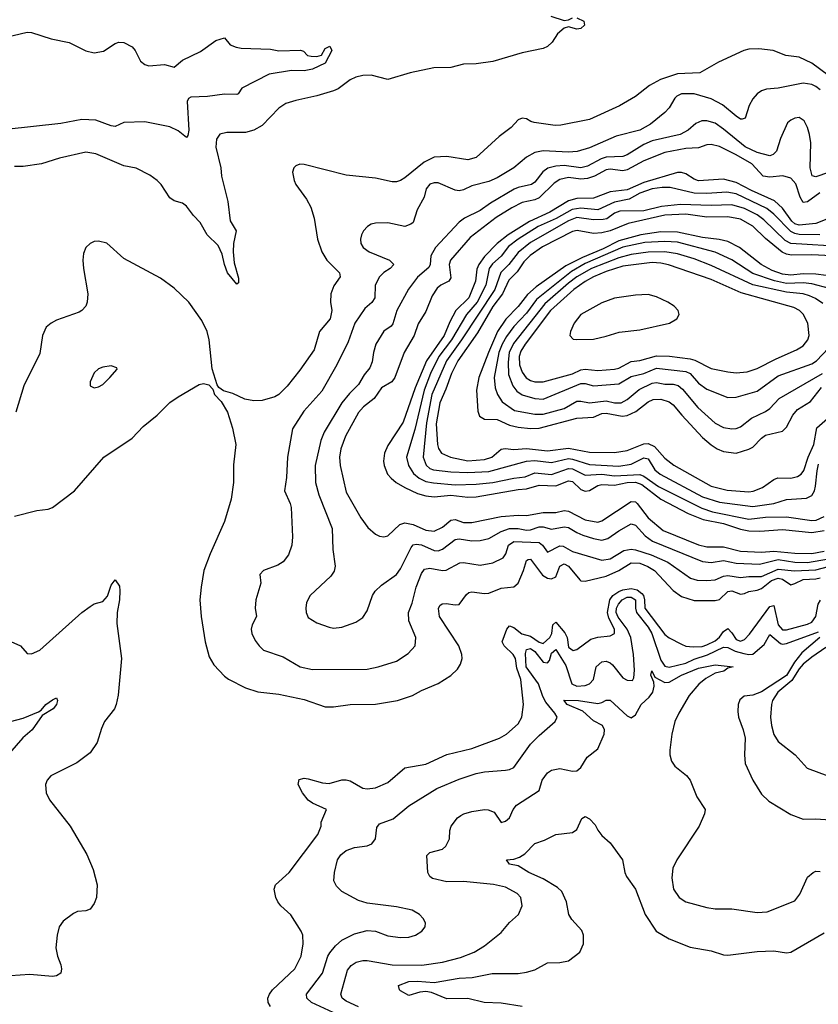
# Model space of a CAD drawing. Header units: inches. Extents: x 1305375 to 1407406, y 744550 to 841633.
# Tile 364 of 509: x 1360314 to 1364121, y 803421 to 808117. Entities that reach past the tile are written whole.
import ezdxf

# ---------------------------------------------------------------- set-up
doc = ezdxf.new("R2010")
doc.units = ezdxf.units.IN
doc.header["$MEASUREMENT"] = 0
doc.layers.add('B3860', color=7, linetype='Continuous')

msp = doc.modelspace()

# ---------------------------------------------------------------- linework, layer by layer
at = {"layer": 'B3860', "color": 5}
for points, elevation in [([(1362970, 808126.4), (1363003.6, 808110), (1363007.4, 808090), (1362990, 808074.8), (1362970, 808070.9), (1362930, 808082), (1362910, 808076), (1362878, 808050), (1362853.4, 808010), (1362830, 807989.6), (1362810, 807979.6), (1362710, 807959.2), (1362570, 807918), (1362490, 807906), (1362430, 807905.1), (1362370, 807888.4), (1362287.9, 807887.9), (1362176, 807864), (1362070, 807830.9), (1361990, 807852.2), (1361950, 807850.6), (1361917, 807843), (1361890, 807830.7), (1361832.2, 807787.8), (1361810, 807776.8), (1361730, 807753.4), (1361630, 807732.1), (1361583.7, 807716.3), (1361550, 807694.4), (1361470, 807612.2), (1361430, 807589.5), (1361390, 807579.2), (1361301.7, 807578.3), (1361268.8, 807571.2), (1361252.3, 807547.7), (1361249.6, 807509.6), (1361273.2, 807410), (1361276, 807370), (1361307.1, 807250), (1361317.9, 807157.9), (1361346.5, 807110), (1361334, 807050), (1361331.6, 807010), (1361337.4, 806957.4), (1361356.7, 806883.3), (1361358, 806862), (1361350, 806856.2), (1361304.5, 806910), (1361290, 806949.7), (1361279.2, 806999.2), (1361259.6, 807039.6), (1361208.7, 807090), (1361174.1, 807150), (1361142.8, 807182.8), (1361110, 807227.9), (1361090, 807242.2), (1361050, 807253.5), (1361030, 807266.9), (1360988.3, 807330), (1360969.2, 807349.2), (1360934.5, 807374.5), (1360868.8, 807408.8), (1360810, 807420.5), (1360676.5, 807476.5), (1360630, 807485.6), (1360503.4, 807456.6), (1360418.8, 807430), (1360330, 807416.2), (1360290, 807417.3)], 1180), ([(1362846.3, 808133.7), (1362910, 808112.7), (1362930, 808115.6), (1362950, 808125.8)], 1180), ([(1360250, 808033.2), (1360350, 808057.1), (1360370, 808056.4), (1360464.8, 808024.8), (1360550, 808007.8), (1360630, 807968), (1360670, 807958.3), (1360713.6, 807966.4), (1360770, 808003.8), (1360787.3, 808010), (1360810, 808007.5), (1360850, 807986.7), (1360864.2, 807970), (1360890, 807919.6), (1360910, 807903.5), (1360930, 807896.3), (1361003.8, 807903.8), (1361050, 807890.6), (1361090, 807924.4), (1361175.5, 807964.5), (1361250, 808018), (1361290, 808030.6), (1361317.5, 807997.5), (1361345.8, 807985.9), (1361370, 807981.5), (1361510, 807977), (1361550, 807968), (1361652.2, 807972.2), (1361667.1, 807967.1), (1361686, 807946), (1361703.1, 807943.1), (1361730, 807941.5), (1361752.9, 807947.1), (1361770, 807979.1), (1361792, 807990), (1361802, 807970), (1361770.2, 807910), (1361710, 807880.7), (1361670, 807873.6), (1361610, 807874), (1361503.1, 807856.9), (1361372.9, 807790), (1361356.5, 807763.5), (1361350, 807760.4), (1361290, 807761.2), (1361210, 807751), (1361130, 807748), (1361119.5, 807740.5), (1361112.7, 807727.3), (1361120.7, 807590), (1361115.9, 807564.1), (1361110, 807555.1), (1361070, 807587.4), (1361030, 807605.1), (1360910, 807629.7), (1360810, 807626.4), (1360770, 807608), (1360750, 807609.8), (1360676.9, 807636.9), (1360610, 807640.5), (1360510, 807622.5), (1360250, 807592.9)], 1160), ([(1364170, 807850.3), (1364090, 807909), (1364030, 807937.3), (1363966.7, 807946.6), (1363906, 807970), (1363837.6, 807977.6), (1363790, 807975.8), (1363767.2, 807970), (1363645.4, 807914.6), (1363557, 807863), (1363450, 807858.3), (1363368.4, 807831.6), (1363317.3, 807802.7), (1363250, 807750.7), (1363174.2, 807705.8), (1363030, 807640.2), (1362893.3, 807613.3), (1362867.4, 807612.6), (1362767.1, 807627.1), (1362751.1, 807631.1), (1362730, 807644.5), (1362710, 807647.6), (1362690, 807638.9), (1362657.3, 807602.7), (1362599.7, 807560.3), (1362490, 807459.8), (1362450, 807449.2), (1362350, 807464), (1362290, 807460.4), (1362243.1, 807436.9), (1362150, 807362.3), (1362130, 807349.8), (1362110, 807344.2), (1362090, 807343.9), (1362010, 807361.7), (1361870, 807374.7), (1361670, 807426.9), (1361650, 807428.2), (1361630, 807419.7), (1361621.7, 807410), (1361615.2, 807390), (1361622.3, 807350), (1361630.2, 807330), (1361681.5, 807261.5), (1361702.7, 807222.7), (1361718.2, 807170), (1361734.5, 807070), (1361754.2, 807010), (1361778.2, 806970), (1361839.6, 806910), (1361842.3, 806890), (1361812.3, 806847.7), (1361798, 806810), (1361796.5, 806770), (1361802.2, 806730), (1361794.6, 806690), (1361742.7, 806630), (1361718, 806542), (1361650, 806444.8), (1361590, 806369.7), (1361550, 806329.7), (1361530, 806318.9), (1361470, 806300.5), (1361430, 806298.7), (1361387.7, 806307.7), (1361330, 806333.6), (1361286, 806346), (1361263.2, 806363.2), (1361255.1, 806375.1), (1361231, 806451), (1361217.1, 806590), (1361207.8, 806630), (1361182.3, 806682.3), (1361120.8, 806770), (1361050, 806836.8), (1360984.8, 806884.8), (1360810, 806978.3), (1360730, 807051.3), (1360690, 807060.5), (1360670, 807058.7), (1360650, 807049.6), (1360630.2, 807029.8), (1360619, 807001), (1360615.2, 806970), (1360617.6, 806930), (1360638.8, 806810), (1360635.8, 806770), (1360629.1, 806750.9), (1360610.4, 806730), (1360597.3, 806722.7), (1360490, 806683.5), (1360463.8, 806670), (1360441.1, 806650), (1360423.6, 806610), (1360410, 806524), (1360333.4, 806370), (1360295.6, 806244.4)], 1220), ([(1364130, 807782.2), (1364110, 807798.1), (1364090, 807808.1), (1364050, 807814.5), (1363930.7, 807790.7), (1363873.9, 807786.1), (1363850, 807777.2), (1363830, 807763.1), (1363810, 807739.7), (1363792.3, 807707.7), (1363772.5, 807647.5), (1363758, 807642), (1363750, 807642), (1363730, 807656.5), (1363665, 807710), (1363610, 807739), (1363530, 807762.5), (1363470, 807763.7), (1363447.3, 807752.7), (1363437.4, 807742.6), (1363410, 807696.9), (1363390, 807673.5), (1363321.3, 807618.7), (1363270, 807590.3), (1363158.6, 807561.4), (1363030, 807505.9), (1362972, 807488), (1362930, 807484.2), (1362810, 807491.9), (1362770, 807483.2), (1362730, 807461.2), (1362670.2, 807410), (1362590, 807362), (1362550, 807344.4), (1362470, 807323.9), (1362430, 807305.3), (1362410, 807301), (1362390, 807303.7), (1362310, 807338.6), (1362290, 807339.3), (1362270, 807332), (1362251.9, 807310), (1362243.1, 807270), (1362208.7, 807210), (1362190.2, 807150), (1362178.5, 807141.5), (1362150, 807130.8), (1362070, 807147.9), (1362010, 807146.8), (1361990, 807141.4), (1361972, 807130), (1361953.8, 807110), (1361943.2, 807090), (1361939.2, 807070), (1361941.2, 807050), (1361951.6, 807030), (1361979.5, 807010), (1362077.4, 806970), (1362097.5, 806950), (1362081.1, 806930), (1362049.4, 806910.6), (1362029.2, 806890), (1362009.6, 806850), (1362007.7, 806790), (1361992.7, 806767.3), (1361960.2, 806739.8), (1361912.4, 806670), (1361880.1, 806579.9), (1361826.9, 806470), (1361754.3, 806345.7), (1361668.4, 806250), (1361615.2, 806164.8), (1361591.4, 806030), (1361586.6, 805933.4), (1361577.1, 805870), (1361604.2, 805810), (1361608.5, 805790), (1361614.2, 805650), (1361610.8, 805610), (1361595.3, 805564.7), (1361570, 805531.4), (1361544.9, 805515.1), (1361477, 805490), (1361458.7, 805470), (1361463.1, 805430), (1361439.5, 805350), (1361437, 805310), (1361443.1, 805270), (1361423.1, 805230), (1361418, 805210), (1361420.9, 805190), (1361436.5, 805156.5), (1361455.3, 805130), (1361477.1, 805110), (1361570, 805077.8), (1361650.7, 805030.7), (1361710, 805017.7), (1361970, 805018.5), (1362022.7, 805030), (1362110, 805058), (1362166.7, 805093.3), (1362199.2, 805130), (1362203.5, 805170), (1362169.8, 805250), (1362167.2, 805290), (1362185.7, 805334.3), (1362204, 805410), (1362230, 805475.3), (1362244, 805496), (1362270, 805500.4), (1362329.9, 805490.1), (1362348.1, 805491.9), (1362412.9, 805527.1), (1362430, 805528.3), (1362510, 805515.3), (1362570, 805526.8), (1362619.3, 805550), (1362631.4, 805568.6), (1362644.2, 805610), (1362670, 805627.4), (1362790, 805624.1), (1362806.8, 805610), (1362830, 805577.6), (1362890, 805607.9), (1362905.5, 805605.5), (1362950, 805579.8), (1363090, 805539.4), (1363130, 805544.9), (1363195, 805585), (1363230, 805592.2), (1363250, 805589), (1363324.5, 805564.5), (1363403.9, 805530), (1363512.7, 805452.7), (1363543.5, 805443.6), (1363590, 805441.4), (1363630, 805444.9), (1363670, 805463.6), (1363690, 805466.5), (1363750, 805456.3), (1363790, 805461.9), (1363850, 805461.2), (1363930, 805495.9), (1364007.8, 805487.8), (1364110, 805492.5), (1364170, 805509.6)], 1240), ([(1364170, 807387.6), (1364110, 807367.3), (1364092.2, 807372.2), (1364082.8, 807410), (1364086.5, 807530), (1364080.2, 807570), (1364070, 807602.9), (1364053.9, 807633.9), (1364030, 807649.7), (1364010, 807647.7), (1363990, 807638.2), (1363975.3, 807624.7), (1363940.8, 807550), (1363921.6, 807490), (1363906.3, 807473.7), (1363890, 807468.1), (1363830, 807482.7), (1363772.7, 807510), (1363670, 807595.4), (1363630, 807623.1), (1363590, 807635.2), (1363565.7, 807634.3), (1363537.6, 807622.4), (1363500.7, 807590), (1363463.6, 807570), (1363330, 807539.3), (1363290, 807521.3), (1363210, 807471.5), (1363190, 807465), (1363110, 807461.3), (1363086.2, 807453.8), (1363021.1, 807418.9), (1362990, 807410.3), (1362910, 807421), (1362870, 807418.6), (1362831.7, 807408.3), (1362808.2, 807391.8), (1362770, 807342.1), (1362754.3, 807330), (1362690, 807316.3), (1362672, 807308), (1362558, 807242), (1362510, 807206.8), (1362434, 807170), (1362410, 807151.5), (1362295.8, 807030), (1362274.5, 806990), (1362271.8, 806950), (1362264.6, 806935.4), (1362210.6, 806889.4), (1362168.1, 806831.9), (1362112.1, 806730), (1362093.2, 806666.8), (1362084.7, 806655.3), (1362050, 806631.6), (1362012.4, 806570), (1362000.8, 806530), (1361994.6, 806485.4), (1361983.7, 806456.3), (1361957.2, 806422.8), (1361930, 806377), (1361885.9, 806334.1), (1361850, 806289.8), (1361765.1, 806150), (1361749.5, 806110), (1361723, 805990), (1361725.1, 805910), (1361740.9, 805850), (1361803.2, 805690), (1361807.5, 805590), (1361818, 805510), (1361812.9, 805487.1), (1361797.5, 805462.5), (1361698.4, 805370), (1361682, 805338), (1361678, 805310), (1361679.5, 805290), (1361690, 805266.4), (1361730, 805240.3), (1361790, 805218.9), (1361810, 805214.6), (1361850, 805219.6), (1361916.2, 805243.8), (1361950, 805266), (1361970, 805297.3), (1361996.8, 805370), (1362009.1, 805390.9), (1362039.5, 805420.5), (1362110, 805470.2), (1362130, 805498), (1362179.8, 805600.2), (1362190, 805612.6), (1362203.8, 805616.2), (1362230, 805612.8), (1362290, 805585), (1362310, 805583.4), (1362330, 805591.1), (1362390, 805637.5), (1362410, 805641.2), (1362470, 805630.6), (1362510, 805633.5), (1362550, 805642.8), (1362610, 805676.5), (1362650, 805689.4), (1362690, 805689.4), (1362730, 805682.5), (1362750, 805684.1), (1362790, 805697.5), (1362810, 805698.2), (1362850, 805686.4), (1362910, 805698.5), (1362930, 805694.6), (1362970, 805670.5), (1362999, 805658.9), (1363050, 805642.1), (1363090, 805635.2), (1363117.4, 805642.6), (1363170, 805679.3), (1363230, 805712), (1363250, 805706.8), (1363295.8, 805655.8), (1363331.6, 805630), (1363570, 805532.5), (1363610, 805528.5), (1363670, 805537.3), (1363730, 805525.2), (1363840.8, 805520.8), (1363930, 805542.7), (1364010, 805530.2), (1364070, 805527.7), (1364170, 805545.9)], 1260), ([(1364128.2, 807291.8), (1364070, 807247.8), (1364050, 807245), (1364035.3, 807270), (1364014.5, 807334.5), (1363990, 807360.5), (1363951.6, 807371.6), (1363890, 807365.9), (1363859.1, 807370), (1363804.3, 807430), (1363730, 807472.6), (1363650, 807511.3), (1363610, 807521.2), (1363590, 807519.3), (1363550, 807505.5), (1363490, 807501.8), (1363390, 807483), (1363290, 807443.3), (1363210, 807400.1), (1363190, 807396.5), (1363130, 807404.7), (1363110, 807400.2), (1363054.8, 807370), (1363021.1, 807358.9), (1362990, 807356.5), (1362930, 807364.5), (1362890, 807355), (1362862.8, 807337.2), (1362790, 807267), (1362770, 807257.2), (1362710, 807245.3), (1362659.8, 807220.2), (1362586.5, 807173.5), (1362461.7, 807078.3), (1362368.1, 806970), (1362361.7, 806950), (1362370, 806885.1), (1362360.2, 806870), (1362321.8, 806850), (1362304.3, 806835.7), (1362280.3, 806799.7), (1362250, 806724.7), (1362214.5, 806665.5), (1362194.1, 806610), (1362147.8, 806530), (1362103.3, 806410), (1362088.8, 806390), (1362039.6, 806360.4), (1362004.2, 806310), (1361953.9, 806270), (1361930, 806244), (1361866.9, 806130), (1361845.4, 806070), (1361839.4, 806030), (1361841.5, 805990), (1361870, 805863.1), (1361941.1, 805741.1), (1361974.7, 805694.7), (1362010, 805663.9), (1362030, 805654), (1362050, 805651.1), (1362070, 805655.9), (1362126.3, 805710), (1362150, 805717.2), (1362190, 805709.3), (1362250, 805682.2), (1362290, 805676.9), (1362330, 805696.9), (1362370, 805730.1), (1362390, 805733.1), (1362430, 805719.4), (1362470, 805718.3), (1362610, 805746.7), (1362690, 805753.5), (1362730, 805752.4), (1362810, 805767.2), (1362870, 805765.8), (1362910, 805775.5), (1362930, 805773.4), (1363010, 805730.8), (1363070, 805720.7), (1363090, 805726.5), (1363230, 805818.6), (1363250, 805817), (1363257.9, 805810), (1363310, 805740.3), (1363381.1, 805681.1), (1363550, 805612.1), (1363590, 805603.2), (1363670, 805603.4), (1363750, 805582.5), (1363850, 805578), (1363910, 805582.4), (1364010, 805572.2), (1364090, 805570.8), (1364150, 805581.7)], 1280), ([(1364170, 807168), (1364110, 807144.1), (1364030, 807137.1), (1364010, 807143.5), (1363995.6, 807155.6), (1363950, 807217.7), (1363912.4, 807252.4), (1363802.3, 807302.3), (1363730, 807340.8), (1363670, 807355.8), (1363550, 807349), (1363530, 807355.7), (1363490, 807382), (1363470, 807388), (1363450, 807387.6), (1363290, 807340.7), (1363210, 807305.6), (1363130, 807296.2), (1363050, 807265.2), (1362970, 807264.5), (1362930, 807253.1), (1362841.4, 807198.6), (1362745.2, 807154.7), (1362643.3, 807090), (1362590.8, 807050), (1362530, 806986.8), (1362503.5, 806950), (1362493.4, 806926.6), (1362487.2, 806870), (1362455.6, 806790), (1362394.1, 806730), (1362364.7, 806675.3), (1362338.1, 806610), (1362253.2, 806490), (1362199.4, 806360.6), (1362142.2, 806197.8), (1362070, 806085.8), (1362053, 806050), (1362048.6, 806011.4), (1362051.7, 805990), (1362068.4, 805950), (1362085.3, 805930), (1362109.5, 805909.5), (1362150, 805885.7), (1362210, 805857.2), (1362250, 805845.9), (1362290, 805841.6), (1362370, 805849.1), (1362450, 805838.9), (1362490, 805840.7), (1362690, 805876.1), (1362730, 805879.5), (1362790, 805897.3), (1362870, 805894), (1362930, 805917.1), (1362950, 805913.8), (1362990, 805876.6), (1363010, 805867.9), (1363030, 805871.8), (1363070, 805894.7), (1363090, 805900.7), (1363150, 805897.4), (1363210.4, 805909.6), (1363250, 805911.5), (1363279.7, 805899.7), (1363370, 805830.6), (1363501.6, 805761.6), (1363572.3, 805732.3), (1363670, 805713.9), (1363750, 805686.3), (1363790, 805679.2), (1363842.1, 805677.9), (1363950, 805686), (1364090, 805671.8), (1364150, 805681.4)], 1320), ([(1364128.8, 807091.2), (1364030, 807093.1), (1364010, 807096.6), (1363990, 807107), (1363909.2, 807190), (1363876.3, 807216.3), (1363730, 807286.1), (1363685.6, 807294.4), (1363590, 807287.6), (1363530, 807288.8), (1363416, 807316), (1363376.6, 807316.6), (1363330, 807310.6), (1363270.7, 807290), (1363219.7, 807260.3), (1363150, 807246.7), (1363070, 807210.7), (1362990, 807218.3), (1362948.2, 807211.8), (1362871.5, 807168.5), (1362786.4, 807130), (1362691.3, 807070), (1362645.1, 807034.9), (1362610, 806989.5), (1362567.7, 806952.3), (1362552.6, 806930), (1362537.2, 806850), (1362494.8, 806770), (1362443.7, 806710), (1362372.8, 806590), (1362312.8, 806510), (1362273, 806430), (1362242.5, 806350), (1362197.9, 806162.1), (1362159, 806030), (1362167.2, 805990), (1362192.1, 805952.1), (1362218, 805930), (1362250, 805914.8), (1362287.2, 805907.2), (1362390, 805898.6), (1362490, 805901.1), (1362570, 805910.1), (1362669.5, 805930.5), (1362723.3, 805936.7), (1362770, 805955.1), (1362850, 805948.3), (1362930, 805976.4), (1362950, 805974.2), (1363010, 805944.7), (1363090, 805950), (1363150, 805940.9), (1363270, 805948), (1363290, 805940.5), (1363360.1, 805890), (1363566.4, 805786.4), (1363617.2, 805770), (1363790, 805734.7), (1363870, 805744.9), (1363970, 805745.9), (1364090, 805727.8), (1364111.1, 805730), (1364150, 805746.6)], 1340), ([(1364250, 807033.9), (1363990, 807049.1), (1363964.1, 807064.1), (1363862.1, 807162.1), (1363830, 807186.2), (1363770, 807216.8), (1363710, 807233.2), (1363610, 807229.9), (1363464.7, 807235.3), (1363374.2, 807225.8), (1363290, 807205.5), (1363175.7, 807204.3), (1363150, 807193.5), (1363112.7, 807167.3), (1363096.2, 807163.8), (1363050, 807162.8), (1362970, 807173.8), (1362930, 807157.4), (1362750, 807054.9), (1362690, 807007), (1362646.2, 806950), (1362608.3, 806911.7), (1362578.7, 806830), (1362420.4, 806590), (1362348.3, 806490), (1362279.2, 806330), (1362254, 806194), (1362238, 806030), (1362251.7, 805991.7), (1362270, 805976.8), (1362286.7, 805970), (1362370, 805959.7), (1362450, 805957.5), (1362550, 805961.9), (1362730, 806010.8), (1362770, 806014.4), (1362850, 806005.5), (1362930, 806023.9), (1362950, 806021.4), (1363030, 805995.8), (1363170, 805987.4), (1363230, 805996.2), (1363290, 806026.4), (1363310, 806022.1), (1363341.8, 805970), (1363367.3, 805950), (1363570, 805840.6), (1363650, 805816.4), (1363810, 805795.3), (1363910, 805809.3), (1363970, 805827.7), (1364064.7, 805835.3), (1364090, 805848.2), (1364102.8, 805870), (1364108.5, 805891.5), (1364115.3, 805964.7), (1364122.8, 805997.2)], 1360), ([(1364370, 806981.2), (1364090, 806996.1), (1363994.2, 806994.2), (1363970, 806997.9), (1363948.7, 807008.7), (1363870, 807073.5), (1363810, 807131.8), (1363750, 807164.9), (1363690, 807175.9), (1363590, 807175.3), (1363490, 807190), (1363390, 807184.9), (1363215.7, 807144.3), (1363130, 807109.8), (1363090, 807100.5), (1363050, 807096.4), (1362971.1, 807111.1), (1362950, 807106.7), (1362807.2, 807032.8), (1362748.2, 806991.8), (1362718.2, 806961.8), (1362685.2, 806914.8), (1362645.6, 806874.4), (1362616.4, 806810), (1362570.3, 806749.7), (1362496.3, 806623.7), (1362402.7, 806490), (1362372.6, 806430), (1362346, 806354), (1362316.7, 806290), (1362299.2, 806190), (1362305.7, 806090), (1362311.1, 806071.1), (1362325, 806050), (1362367.4, 806030), (1362450, 806013.5), (1362530, 806018.7), (1362564.6, 806030), (1362610, 806069), (1362628.2, 806071.8), (1362670, 806067.4), (1362730, 806071.2), (1362830, 806060.7), (1362930, 806073.3), (1363030, 806054.7), (1363150, 806052.5), (1363210, 806061.8), (1363290, 806094.7), (1363310, 806095.7), (1363341, 806081), (1363390, 806025.1), (1363432.4, 805992.4), (1363610, 805891.3), (1363687.6, 805872.4), (1363790, 805864.9), (1363811.6, 805868.4), (1363854.8, 805885.2), (1363910, 805924.1), (1363928.3, 805931.8), (1363990.3, 805929.7), (1364022.1, 805937.9), (1364040.2, 805950), (1364052.5, 805967.5), (1364073, 806030), (1364099.4, 806090), (1364114.1, 806170), (1364164.7, 806215.3)], 1380), ([(1364208, 806890), (1364110, 806902.9), (1364050, 806904.5), (1363990, 806898), (1363950, 806902.8), (1363901.2, 806921.2), (1363849.2, 806949.2), (1363745.3, 807030), (1363690, 807058.9), (1363648.4, 807068.4), (1363570, 807077.3), (1363450, 807103.1), (1363370, 807104.4), (1363275.4, 807090), (1363170, 807061.8), (1363096.5, 807023.5), (1362997, 806983), (1362917.3, 806942.7), (1362776.5, 806843.5), (1362734.5, 806805.5), (1362690, 806748.7), (1362632.1, 806687.9), (1362592.6, 806630), (1362548.5, 806530), (1362502.9, 806410), (1362492.5, 806350), (1362498.3, 806250), (1362505.8, 806225.8), (1362530, 806211.8), (1362590, 806210.1), (1362650, 806183.4), (1362690, 806173.8), (1362750, 806167.8), (1362790, 806169.1), (1362970, 806216.8), (1363050, 806220.9), (1363090, 806238.5), (1363110, 806240.7), (1363185.9, 806225.9), (1363210, 806228.9), (1363251.3, 806248.7), (1363310, 806294.9), (1363334.6, 806305.4), (1363370, 806306.9), (1363410, 806294), (1363430, 806279.5), (1363470.1, 806230), (1363570, 806124.2), (1363610, 806088.5), (1363639.2, 806070), (1363670, 806057.4), (1363729.2, 806049.2), (1363790, 806067.8), (1363810, 806078.4), (1363850, 806121.3), (1363870, 806135.6), (1363950, 806154.2), (1363970, 806173.4), (1364000.8, 806230), (1364022.8, 806257.2), (1364083.7, 806296.3), (1364137.3, 806362.7)], 1420), ([(1364174.1, 806834.1), (1364090, 806857.8), (1364050, 806861.2), (1363970, 806858.9), (1363911.9, 806871.9), (1363810, 806907), (1363710, 806971.8), (1363630, 807008.6), (1363450, 807055), (1363390, 807059.5), (1363293.7, 807053.7), (1363190, 807031.8), (1363010, 806953.9), (1362944.3, 806915.7), (1362778, 806782), (1362730, 806717.2), (1362670, 806653.4), (1362634.4, 806605.6), (1362614, 806570), (1362598.7, 806530), (1362576.3, 806410), (1362580.7, 806360.7), (1362591.6, 806330), (1362614.1, 806294.1), (1362673.2, 806253.2), (1362770, 806235.9), (1362810, 806235.3), (1362910, 806262.9), (1362970, 806296.9), (1362990, 806297.5), (1363030, 806289.1), (1363110, 806299.6), (1363150, 806290.1), (1363181.6, 806290), (1363210, 806304.8), (1363267.3, 806352.7), (1363330, 806383.5), (1363350, 806385.8), (1363390, 806378.9), (1363430, 806378.7), (1363452.8, 806372.8), (1363474.7, 806354.7), (1363547.5, 806267.5), (1363630, 806192.5), (1363670, 806171.9), (1363710, 806164.8), (1363730, 806166.6), (1363750, 806175.3), (1363803.3, 806216.7), (1363870, 806247.7), (1363890, 806262.6), (1363934.9, 806310), (1364141, 806430)], 1440), ([(1364143.1, 806763.1), (1364107.6, 806787.6), (1364080, 806800), (1364049.1, 806809.1), (1363970, 806817.4), (1363810, 806852.7), (1363610, 806945.1), (1363530, 806975.7), (1363450, 806999.6), (1363390, 807009.9), (1363310, 807008.2), (1363230, 806997.3), (1363170, 806980.8), (1363040.5, 806930), (1362969.6, 806890.4), (1362930, 806860.8), (1362818.1, 806761.9), (1362667.7, 806572.3), (1362648, 806530), (1362642.8, 806482.8), (1362645.3, 806425.3), (1362664.6, 806370), (1362684.4, 806344.4), (1362710, 806327), (1362770, 806309.7), (1362810, 806306.8), (1362990, 806381.7), (1363010, 806381.9), (1363050, 806371.2), (1363170, 806379.9), (1363230, 806414.4), (1363290, 806430.1), (1363350, 806454.5), (1363490, 806439.5), (1363510, 806429), (1363550, 806383.1), (1363590, 806354.1), (1363690, 806315.3), (1363730, 806316.1), (1363830, 806345.9), (1363930, 806418.1), (1364090, 806476.1), (1364112.6, 806490), (1364170, 806549.6)], 1460), ([(1360290, 805748.3), (1360396.4, 805776.4), (1360450, 805782.8), (1360470, 805791), (1360576, 805870), (1360715.1, 806030), (1360850, 806120.9), (1360903.5, 806176.5), (1360970, 806230.3), (1361030, 806290.3), (1361070, 806318.9), (1361170, 806377.1), (1361190, 806382), (1361215.9, 806375.9), (1361234.8, 806354.8), (1361242.8, 806330), (1361275.2, 806295.2), (1361304.7, 806244.7), (1361329, 806169), (1361343.9, 806090), (1361333.8, 805993.8), (1361334, 805910), (1361322.6, 805830), (1361290, 805722.9), (1361222.6, 805570), (1361192.4, 805490), (1361179.5, 805410), (1361173.4, 805350), (1361178.7, 805270), (1361198.8, 805150), (1361218, 805078), (1361239.7, 805039.7), (1361290, 804986.2), (1361310, 804971.2), (1361390, 804930.2), (1361450, 804911.5), (1361550, 804900.2), (1361670, 804874.2), (1361770, 804839.7), (1361810, 804840.2), (1361890, 804850.1), (1362010, 804851.8), (1362116, 804870), (1362186.7, 804893.3), (1362230, 804917.1), (1362309.2, 804950.8), (1362370, 804989.1), (1362400.6, 805019.4), (1362416.2, 805043.8), (1362423.5, 805070), (1362422.8, 805090), (1362408.2, 805130), (1362315.6, 805270), (1362310.7, 805309.3), (1362316.9, 805323.1), (1362328.7, 805331.3), (1362347.3, 805332.7), (1362390, 805326), (1362410, 805328.4), (1362444.3, 805375.7), (1362455.7, 805384.3), (1362470, 805387.8), (1362530, 805380.1), (1362550, 805382.1), (1362610, 805406.1), (1362670, 805412.7), (1362690, 805430.2), (1362716.7, 805490), (1362730, 805537.6), (1362738, 805542), (1362750, 805544.5), (1362807.2, 805467.2), (1362830, 805453), (1362850, 805449.6), (1362870, 805460.1), (1362890, 805510.1), (1362910, 805521.8), (1362930.2, 805510.2), (1362984.6, 805444.6), (1362990, 805440.2), (1363010, 805439.1), (1363110, 805463.2), (1363170.2, 805489.8), (1363230, 805527.2), (1363270, 805524.8), (1363309.2, 805509.2), (1363339.8, 805490), (1363430, 805395.1), (1363470, 805366.6), (1363530, 805347.1), (1363630, 805346.3), (1363650, 805352.3), (1363690.8, 805389.2), (1363710, 805393.2), (1363750, 805377.7), (1363770, 805380.5), (1363790.3, 805389.7), (1363830, 805395.4), (1363850, 805403.4), (1363897.8, 805442.2), (1363930, 805453.8), (1363950, 805449.3), (1363990, 805422.2), (1364010, 805427.4), (1364050, 805447.7), (1364110, 805449.4), (1364130, 805454.6)], 1220), ([(1360243.5, 805163.5), (1360317.3, 805130), (1360350, 805094), (1360370, 805092.7), (1360410, 805110.4), (1360610, 805288.8), (1360650, 805318.4), (1360670, 805330.4), (1360710, 805341.6), (1360732.7, 805367.3), (1360750, 805420.5), (1360770, 805446), (1360790, 805414.8), (1360792.1, 805392.1), (1360790.1, 805350), (1360778.4, 805290), (1360777.8, 805237.8), (1360799.2, 805070), (1360784.4, 804895.6), (1360774.6, 804850), (1360766.7, 804830), (1360718.7, 804770), (1360703.4, 804736.6), (1360683, 804670), (1360650, 804620.9), (1360586.8, 804573.2), (1360463, 804510), (1360444.9, 804490), (1360437.6, 804470), (1360440.9, 804430), (1360455.5, 804395.5), (1360555.3, 804270), (1360634.7, 804134.7), (1360664.1, 804064.1), (1360684, 803990), (1360680.7, 803930), (1360670, 803902), (1360650, 803875.3), (1360630, 803866.6), (1360590, 803864), (1360570, 803854), (1360522, 803818), (1360503, 803790), (1360492.2, 803750), (1360486, 803690), (1360494.6, 803650), (1360510.4, 803609.6), (1360514, 803590), (1360510.3, 803569.7), (1360490, 803556.2), (1360470, 803553), (1360363, 803563), (1360270, 803556.3)], 1180), ([(1361510, 803409.8), (1361498, 803430), (1361497.6, 803450), (1361504.5, 803470), (1361519.2, 803490), (1361626.1, 803590), (1361655.4, 803650), (1361665, 803710), (1361663.9, 803750), (1361656, 803770), (1361607.3, 803847.3), (1361559.6, 803890), (1361544.2, 803910), (1361535.1, 803930), (1361527.6, 803970), (1361534.5, 803990), (1361598.7, 804050), (1361735.3, 804230), (1361750.8, 804270), (1361750.8, 804290), (1361776.3, 804350), (1361710, 804380.6), (1361690, 804394.2), (1361661.8, 804430), (1361641.3, 804470), (1361647, 804493), (1361670, 804499), (1361690, 804496.9), (1361757, 804477), (1361790, 804473.6), (1361850, 804491.1), (1361870, 804492.2), (1361890, 804487.1), (1361950, 804451.9), (1361970, 804448.1), (1362010, 804453.7), (1362070, 804478), (1362150, 804548.2), (1362250, 804565.5), (1362350, 804613.1), (1362470, 804641.2), (1362602, 804690), (1362634.2, 804710), (1362690, 804759.1), (1362707.3, 804790), (1362716.5, 804850), (1362703.2, 804970), (1362684.7, 805024.7), (1362678.3, 805070), (1362666.6, 805090), (1362623.9, 805130), (1362613.9, 805150), (1362636.2, 805210), (1362650, 805226.7), (1362670, 805217.7), (1362707.8, 805187.8), (1362750, 805177.3), (1362790, 805148), (1362810, 805141.5), (1362841.7, 805170), (1362851.4, 805190), (1362856.1, 805230), (1362870, 805243.9), (1362913.1, 805193.1), (1362923.5, 805170), (1362930, 805124.2), (1362952.3, 805107.7), (1362970, 805113.5), (1363037, 805163), (1363070, 805171.8), (1363130, 805179), (1363149.7, 805190), (1363149.2, 805210), (1363122.6, 805262.6), (1363117.1, 805290), (1363128.1, 805350), (1363141.2, 805370), (1363170.4, 805389.6), (1363190, 805397.8), (1363230, 805403.5), (1363257.9, 805397.9), (1363280.3, 805380.3), (1363287.8, 805370), (1363292.6, 805350), (1363294.2, 805310), (1363390, 805184.4), (1363410, 805168), (1363470, 805138.1), (1363490, 805129.5), (1363525.4, 805125.4), (1363568.1, 805128.1), (1363590, 805134.7), (1363630, 805154.5), (1363650, 805171.7), (1363670, 805199.6), (1363690, 805212.5), (1363710, 805192.6), (1363730, 805161), (1363750, 805153), (1363770, 805160.3), (1363793.9, 805186.1), (1363890, 805318.7), (1363910, 805322.6), (1363930, 805230.9), (1363950, 805207.6), (1363970, 805206.1), (1364070, 805233.6), (1364090, 805243), (1364109.5, 805270), (1364121, 805330), (1364131.3, 805348.7)], 1180), ([(1361850, 803362.5), (1361705.6, 803430), (1361683.5, 803450), (1361680.8, 803470), (1361757.6, 803570), (1361782.7, 803650), (1361792.9, 803667.1), (1361820, 803700), (1361850, 803726.2), (1361910, 803756.5), (1361970, 803772.6), (1362010, 803769.2), (1362070, 803748.1), (1362130, 803740.2), (1362170, 803740.7), (1362200.9, 803750), (1362232, 803770), (1362247.3, 803790), (1362249.6, 803810), (1362238.4, 803830), (1362219.5, 803850), (1362185.2, 803870), (1362110, 803886.2), (1361970, 803903.5), (1361930, 803916.1), (1361850, 803959.7), (1361824.5, 803984.5), (1361812.6, 804010), (1361815.1, 804050), (1361828.7, 804110), (1361845.5, 804134.5), (1361870, 804153.8), (1361910, 804168), (1361970, 804176.5), (1361993.4, 804186.6), (1362010.9, 804210), (1362016.6, 804263.4), (1362030, 804282.4), (1362095.1, 804304.9), (1362170, 804367.1), (1362303.5, 804450), (1362410, 804495.4), (1362490, 804522.1), (1362530.1, 804530.1), (1362630, 804536.8), (1362650, 804540.2), (1362670, 804551.1), (1362750, 804662), (1362790, 804703.5), (1362866.4, 804770), (1362876.2, 804790), (1362866, 804810), (1362821.8, 804861.8), (1362808.3, 804888.3), (1362787.7, 804950), (1362729.3, 805030), (1362725.9, 805094.1), (1362730, 805113.2), (1362750, 805117.8), (1362770, 805102.9), (1362810, 805053.2), (1362830, 805048.7), (1362839.7, 805060.3), (1362850, 805095.4), (1362870, 805112.8), (1362917.3, 805037.3), (1362946.7, 804950), (1362970, 804938.5), (1363010, 804941.9), (1363030.8, 804950), (1363050.5, 804970), (1363062.7, 805030), (1363090, 805053.9), (1363110, 805057.6), (1363130, 805050.2), (1363140.5, 805040.5), (1363190, 804977.7), (1363210, 804966.3), (1363235.3, 804964.7), (1363242.3, 804977.8), (1363245.8, 805014.2), (1363240.5, 805090), (1363228.1, 805170), (1363210.5, 805210.5), (1363166.8, 805266.8), (1363158.1, 805290), (1363160.1, 805310), (1363168.6, 805330), (1363186.4, 805350), (1363210, 805362.3), (1363230, 805363.1), (1363250.3, 805350), (1363249.3, 805310), (1363255, 805290), (1363310, 805220.2), (1363327.7, 805190), (1363370, 805061.6), (1363390, 805034.2), (1363410, 805028.6), (1363490, 805047.7), (1363530, 805067.2), (1363593, 805087), (1363670, 805124.8), (1363690, 805122), (1363724.9, 805104.9), (1363766.4, 805093.6), (1363790, 805088.8), (1363810, 805090.6), (1363863.4, 805136.6), (1363890, 805184.7), (1363941.7, 805141.7), (1363950, 805138.2), (1363970, 805141.9), (1364122.7, 805197.3)], 1160), ([(1364129.4, 805170), (1364042.9, 805097.1), (1364007.5, 805052.5), (1363970.3, 804989.7), (1363850, 804911.5), (1363810, 804896), (1363768.8, 804890), (1363747.4, 804872.6), (1363740.2, 804850), (1363737.5, 804817.5), (1363741.5, 804790), (1363763.6, 804730), (1363772.4, 804690), (1363769.3, 804610), (1363772.4, 804570), (1363810, 804490.4), (1363850, 804423.8), (1363885.5, 804390), (1363990, 804325.6), (1364050, 804304.6), (1364110, 804305.8), (1364270, 804294.3)], 1160), ([(1364157.3, 805122.7), (1364090, 805076.4), (1364050, 805043), (1364030, 805020.9), (1363995.1, 804964.9), (1363928.2, 804910), (1363902.9, 804870), (1363899, 804850), (1363894.2, 804790), (1363898.3, 804750), (1363910, 804707.4), (1363930, 804674.9), (1364010.7, 804610.7), (1364067.8, 804547.8), (1364210, 804494.2)], 1180), ([(1361930, 803409.6), (1361870, 803435.4), (1361851.9, 803450), (1361845.8, 803470), (1361876.9, 803583.1), (1361894, 803606), (1361918.8, 803621.2), (1361950, 803629.2), (1361970, 803629.2), (1362089.4, 803609.4), (1362232, 803608), (1362330, 803622.4), (1362416.1, 803643.9), (1362480.7, 803670), (1362530, 803699.5), (1362610, 803763.8), (1362648.5, 803811.5), (1362691.8, 803850), (1362709.6, 803890), (1362703.6, 803930), (1362685.1, 803950), (1362630, 803979.8), (1362573, 803993), (1362430, 804006.5), (1362350, 804005.5), (1362281.5, 804021.5), (1362268.7, 804030), (1362260.2, 804050), (1362255.6, 804130), (1362270, 804144.4), (1362330, 804160.4), (1362345.3, 804174.7), (1362363.1, 804210), (1362365.4, 804250), (1362371.5, 804270), (1362401.1, 804310), (1362418, 804322), (1362431.5, 804330), (1362470, 804340.1), (1362530, 804350.1), (1362547.9, 804347.9), (1362576.6, 804336.6), (1362610, 804288.2), (1362630, 804294.8), (1362649, 804310), (1362666.6, 804350), (1362682, 804370), (1362790, 804440.5), (1362805.1, 804490), (1362830, 804524.4), (1362850, 804537.3), (1362890, 804545.5), (1362950, 804533.1), (1362970, 804534.3), (1362990, 804550.3), (1363020.1, 804599.9), (1363070, 804640.1), (1363100.1, 804710), (1363101.8, 804730), (1363093.1, 804750), (1363050, 804772.8), (1362998.2, 804818.2), (1362923.5, 804850), (1362908.9, 804871.1), (1362978, 804870), (1363070, 804855.8), (1363090, 804860.1), (1363110, 804871), (1363130, 804870.9), (1363210, 804796.2), (1363230, 804787), (1363250, 804801.4), (1363277.2, 804850), (1363314.4, 804885.6), (1363332.7, 804910), (1363339, 804939), (1363337.8, 804957.8), (1363323.4, 804990), (1363327.9, 805012.1), (1363341.6, 804981.6), (1363390, 804956), (1363410, 804956.8), (1363469, 804991), (1363550, 805023.4), (1363630, 805040.2), (1363716, 805030), (1363690, 805024.5), (1363670.7, 805010), (1363630, 805000.3), (1363584.7, 804975.3), (1363551.5, 804948.5), (1363505.9, 804894.1), (1363455.8, 804810), (1363437.6, 804770), (1363423.6, 804710), (1363413.5, 804633.5), (1363413.4, 804610), (1363421.2, 804581.2), (1363437.4, 804557.4), (1363492.4, 804512.4), (1363510.2, 804490.2), (1363543.1, 804410), (1363581.6, 804350), (1363579.5, 804330), (1363554.2, 804270), (1363447.5, 804110), (1363428.4, 804070), (1363423.4, 804023.4), (1363431.5, 803970), (1363458, 803930), (1363490, 803909.2), (1363590, 803882.6), (1363630, 803876.3), (1363710, 803875.6), (1363830, 803859), (1363877.3, 803862.7), (1364010, 803914.6), (1364034.2, 803945.8), (1364070, 804028), (1364097.2, 804050), (1364110, 804055.3), (1364130, 804054.9)], 1140), ([(1360270, 804769.2), (1360330, 804785.2), (1360403.5, 804816.5), (1360416.2, 804823.8), (1360438.3, 804850), (1360470, 804873.6), (1360490, 804882), (1360494.9, 804870), (1360490.2, 804850), (1360474.4, 804830), (1360421.5, 804798.5), (1360373.4, 804730), (1360328.6, 804691.4), (1360222, 804570)], 1160), ([(1362710, 803410.9), (1362610, 803425.9), (1362529.2, 803429.2), (1362450, 803448.8), (1362350, 803447.7), (1362276.8, 803476.8), (1362250, 803481.9), (1362221.3, 803478.7), (1362170, 803463.5), (1362130, 803485.1), (1362124.5, 803490), (1362120.9, 803510), (1362169, 803530), (1362210, 803532), (1362290, 803524.2), (1362410, 803545.9), (1362471.3, 803548.7), (1362567.2, 803567.2), (1362690, 803567.1), (1362730, 803574.4), (1362770, 803585.5), (1362830, 803618.4), (1362890, 803620.4), (1362930, 803628.9), (1362984, 803670), (1363002.1, 803710), (1363002, 803750), (1362993.5, 803773.5), (1362945.8, 803825.8), (1362931.5, 803850), (1362921.2, 803910), (1362898.2, 803958.2), (1362878.6, 803978.6), (1362810, 804018.8), (1362741.2, 804050), (1362690, 804081.1), (1362649, 804090), (1362635.3, 804110), (1362670, 804113.8), (1362697, 804123), (1362721.6, 804138.4), (1362770, 804188.4), (1362816.3, 804203.7), (1362869.6, 804230), (1362950, 804239.6), (1362970, 804255.3), (1362993.5, 804306.5), (1363010, 804317.2), (1363030, 804305.8), (1363057.3, 804277.3), (1363070, 804250.8), (1363090, 804226), (1363130, 804191), (1363188, 804110), (1363198.7, 804050), (1363207, 804030), (1363250, 803970.6), (1363295.9, 803850), (1363349.1, 803770), (1363410, 803733.6), (1363510, 803693.2), (1363610, 803676.1), (1363670, 803657.3), (1363690, 803655.5), (1363830, 803672.9), (1363910, 803675.2), (1363970, 803666.5), (1363990, 803670.2), (1364150, 803762.2)], 1120)]:
    msp.add_lwpolyline(points, dxfattribs=dict(at, elevation=elevation))
for points, elevation in [([(1363330, 806958.4), (1363190, 806941.2), (1363110, 806916.5), (1363050, 806890.6), (1363010, 806868.9), (1362955.3, 806830), (1362844.7, 806730), (1362724.2, 806570), (1362703.9, 806536.1), (1362695.5, 806510), (1362697.1, 806470), (1362710, 806435.3), (1362729.5, 806409.5), (1362750, 806396.6), (1362770.4, 806390.4), (1362810, 806389.3), (1362950, 806428.2), (1362990, 806446.8), (1363010, 806450.1), (1363070, 806443.6), (1363150, 806449.7), (1363170, 806455.2), (1363230, 806485.9), (1363270, 806491.2), (1363350, 806513.8), (1363411.8, 806511.8), (1363510, 806499.8), (1363533.3, 806493.3), (1363610, 806453), (1363690, 806437.3), (1363730, 806432.2), (1363783, 806437), (1363830, 806452.7), (1363919.9, 806500.1), (1364017.8, 806542.2), (1364050, 806561.7), (1364070.8, 806589.2), (1364077.4, 806610), (1364071.7, 806670), (1364050, 806713), (1364032.3, 806730), (1364004.7, 806744.7), (1363753.5, 806813.5), (1363610, 806877.9), (1363407.5, 806947.5), (1363370, 806956.3)], 1480), ([(1363310, 806806.6), (1363250, 806803.6), (1363150.6, 806789.4), (1363090, 806766.4), (1362990, 806710.4), (1362957.3, 806670), (1362939.7, 806630), (1362936.9, 806610), (1362953.1, 806593.1), (1362970.8, 806590.8), (1363050, 806593.1), (1363110, 806606.7), (1363172.7, 806627.3), (1363270, 806636.9), (1363411.8, 806670), (1363446.3, 806690), (1363457.4, 806710), (1363452.8, 806730), (1363433.7, 806750), (1363404.8, 806770), (1363350, 806795.6)], 1520), ([(1360750, 806465.2), (1360710, 806459.5), (1360690, 806451.6), (1360670, 806432), (1360650.6, 806390), (1360650.8, 806370.8), (1360670, 806360.7), (1360690, 806365.5), (1360710, 806376.3), (1360743.7, 806410), (1360779, 806450), (1360777.2, 806457.2)], 1240)]:
    msp.add_lwpolyline(points, close=True, dxfattribs=dict(at, elevation=elevation))

doc.saveas('drawing.dxf')
